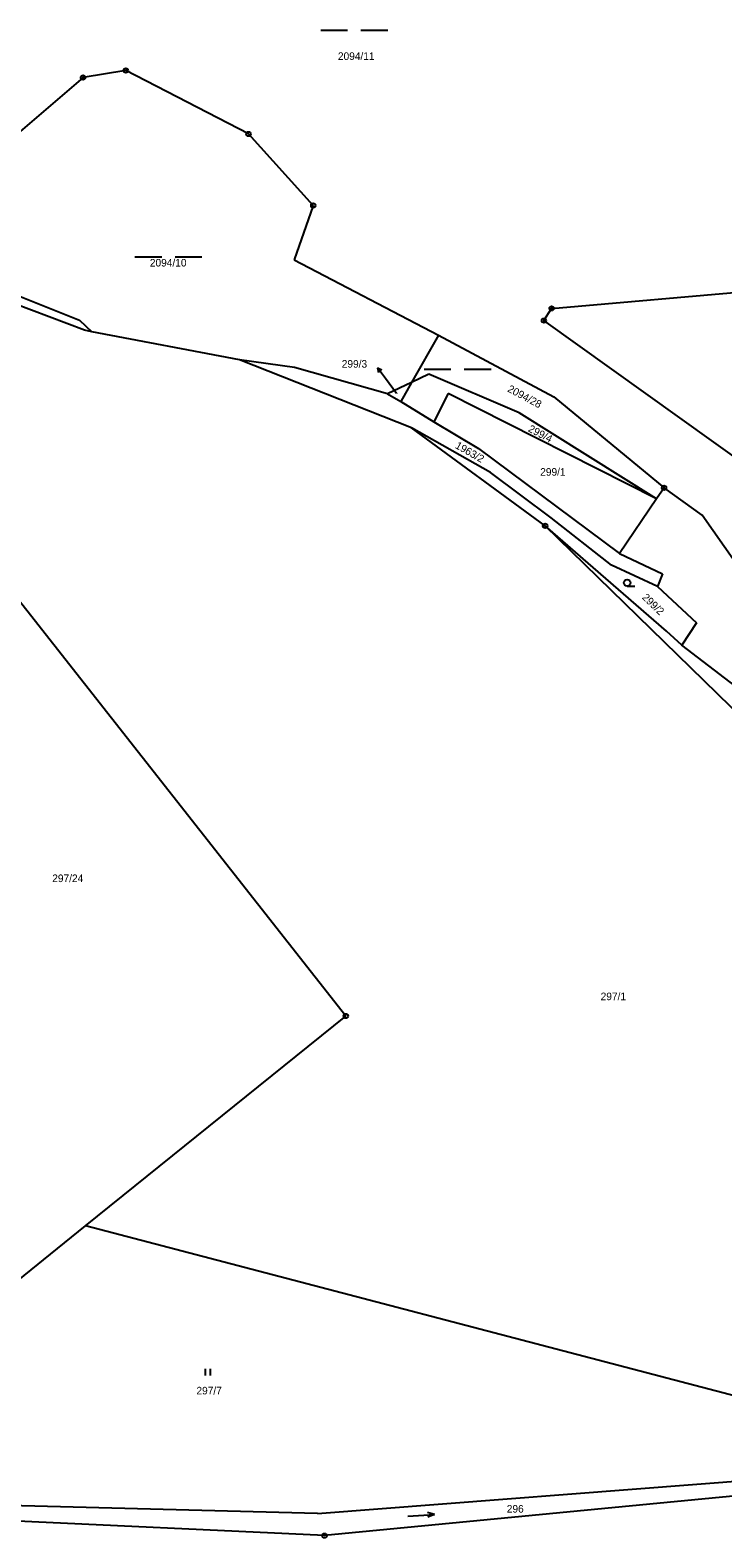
# Model space of a CAD drawing. Extents: x -795483 to -789093, y -1112258 to -1108741.
# Drawn here: x -790012.1 to -789856.9, y -1112206.8 to -1111868.7 of the extents above; entities that cross this region are included whole.
import ezdxf

# ---------------------------------------------------------------- set-up
doc = ezdxf.new("R2010")
doc.units = 0
for name, color, linetype in [('Komunikace', 7, 'Continuous'), ('Vrstva 1', 7, 'Continuous'), ('Vrstva 14', 7, 'Continuous'), ('Vrstva 16', 7, 'Continuous'), ('Vrstva 23', 7, 'Continuous'), ('Vrstva 28', 7, 'Continuous'), ('Vrstva 3', 7, 'Continuous')]:
    doc.layers.add(name, color=color, linetype=linetype)

msp = doc.modelspace()

# ---------------------------------------------------------------- linework, layer by layer
at = {"layer": 'Komunikace'}
msp.add_line((-789930.03, -1111950.18), (-789932.51, -1111946.8), dxfattribs=at)
at = {"layer": 'Vrstva 1'}
for p, q in [((-789990.71, -1111877.74), (-790000.3, -1111879.31)), ((-789963.22, -1111891.96), (-789990.71, -1111877.74)), ((-790000.3, -1111879.31), (-790019.16, -1111895.48)), ((-789948.7, -1111908), (-789963.22, -1111891.96)), ((-789948.7, -1111908), (-789952.95, -1111920.19)), ((-789952.95, -1111920.19), (-789920.66, -1111937.12)), ((-790027.39, -1111923.25), (-790001.1, -1111933.71)), ((-790000, -1111936), (-790021.69, -1111927.81)), ((-789895.26, -1111931.09), (-789845.45, -1111926.78)), ((-789897, -1111933.82), (-789895.26, -1111931.09)), ((-790001.1, -1111933.71), (-789998.34, -1111936.32)), ((-789851.32, -1111966.55), (-789897, -1111933.82)), ((-789998.34, -1111936.32), (-790000, -1111936)), ((-789965.22, -1111942.62), (-789998.34, -1111936.32)), ((-789920.66, -1111937.12), (-789926.66, -1111947.68)), ((-789920.66, -1111937.12), (-789894.74, -1111950.91)), ((-789926.66, -1111957.86), (-789965.22, -1111942.62)), ((-789952.88, -1111944.36), (-789965.22, -1111942.62)), ((-789932.02, -1111950.21), (-789952.88, -1111944.36)), ((-789926.66, -1111947.68), (-789932.02, -1111950.21)), ((-789926.66, -1111947.68), (-789929.1, -1111951.98)), ((-789922.76, -1111945.84), (-789926.66, -1111947.68)), ((-789902.53, -1111954.5), (-789922.76, -1111945.84)), ((-789932.02, -1111950.21), (-789929.1, -1111951.98)), ((-789929.1, -1111951.98), (-789921.64, -1111956.5)), ((-789918.44, -1111950.16), (-789921.64, -1111956.5)), ((-789871.75, -1111973.81), (-789918.44, -1111950.16)), ((-789894.74, -1111950.91), (-789870.06, -1111971.33)), ((-789871.75, -1111973.81), (-789902.53, -1111954.5)), ((-789896.72, -1111979.86), (-789926.66, -1111957.86)), ((-789908.99, -1111967.86), (-789926.66, -1111957.86)), ((-789921.64, -1111956.5), (-789911.67, -1111962.54)), ((-789911.67, -1111962.54), (-789880.04, -1111986.03)), ((-789941.39, -1112089.8), (-790038.93, -1111965.75)), ((-789895.4, -1111978.07), (-789908.99, -1111967.86)), ((-789870.06, -1111971.33), (-789871.75, -1111973.81)), ((-789861.55, -1111977.47), (-789870.06, -1111971.33)), ((-789871.75, -1111973.81), (-789880.04, -1111986.03)), ((-789881.86, -1111988.7), (-789895.4, -1111978.07)), ((-789847.08, -1111998.13), (-789861.55, -1111977.47)), ((-789836.47, -1112038.69), (-789896.72, -1111979.86)), ((-789869.53, -1112003.45), (-789896.72, -1111979.86)), ((-789871.57, -1111993.46), (-789881.86, -1111988.7)), ((-789880.04, -1111986.03), (-789870.4, -1111990.63)), ((-789870.4, -1111990.63), (-789871.57, -1111993.46)), ((-789871.57, -1111993.46), (-789862.77, -1112001.61)), ((-789862.77, -1112001.61), (-789866.08, -1112006.64)), ((-789866.08, -1112006.64), (-789869.53, -1112003.45)), ((-789841.29, -1112025.59), (-789866.08, -1112006.64)), ((-789999.75, -1112136.87), (-789941.39, -1112089.8)), ((-790034.01, -1112164.5), (-789999.75, -1112136.87)), ((-789800.09, -1112189.23), (-789999.75, -1112136.87)), ((-789947.75, -1112201.36), (-789807.4, -1112190.49)), ((-789947.75, -1112201.36), (-790101.79, -1112197.43))]:
    msp.add_line(p, q, dxfattribs=at)
at = {"layer": 'Vrstva 16'}
for p, q in [((-789932.51, -1111946.8), (-789934.29, -1111944.38)), ((-789934.29, -1111944.38), (-789934.1, -1111945.48)), ((-789934.29, -1111944.38), (-789933.29, -1111944.89))]:
    msp.add_line(p, q, dxfattribs=at)
at = {"layer": 'Vrstva 23'}
for p, q in [((-789947, -1111868.68), (-789941, -1111868.68)), ((-789938, -1111868.68), (-789932, -1111868.68)), ((-789988.67, -1111919.49), (-789982.67, -1111919.49)), ((-789979.67, -1111919.49), (-789973.67, -1111919.49)), ((-789923.84, -1111944.75), (-789917.84, -1111944.75)), ((-789914.84, -1111944.75), (-789908.84, -1111944.75)), ((-789878.35, -1111993.39), (-789876.6, -1111993.39)), ((-789972.83, -1112170.39), (-789972.83, -1112168.89)), ((-789971.83, -1112168.89), (-789971.83, -1112170.39)), ((-789927.53, -1112201.96), (-789921.55, -1112201.56)), ((-789921.55, -1112201.56), (-789923.08, -1112201.16)), ((-789921.55, -1112201.56), (-789923.01, -1112202.16))]:
    msp.add_line(p, q, dxfattribs=at)
msp.add_circle((-789878.35, -1111992.64), 0.75, dxfattribs=at)
at = {"layer": 'Vrstva 28'}
for centre, radius in [((-789990.71, -1111877.74), 0.5), ((-789990.71, -1111877.74), 0.01), ((-790000.3, -1111879.31), 0.5), ((-790000.3, -1111879.31), 0.01), ((-789963.22, -1111891.96), 0.5), ((-789963.22, -1111891.96), 0.01), ((-789948.7, -1111908), 0.5), ((-789948.7, -1111908), 0.01), ((-789895.26, -1111931.09), 0.5), ((-789895.26, -1111931.09), 0.01), ((-789897, -1111933.82), 0.5), ((-789897, -1111933.82), 0.01), ((-789870.06, -1111971.33), 0.5), ((-789870.06, -1111971.33), 0.01), ((-789896.72, -1111979.86), 0.5), ((-789896.72, -1111979.86), 0.01), ((-789941.39, -1112089.8), 0.5), ((-789941.39, -1112089.8), 0.01), ((-789946.16, -1112206.33), 0.5), ((-789946.16, -1112206.33), 0.01)]:
    msp.add_circle(centre, radius, dxfattribs=at)
at = {"layer": 'Vrstva 3'}
for p, q in [((-789806.91, -1112192.89), (-789946.16, -1112206.33)), ((-789946.16, -1112206.33), (-790108.63, -1112198.66))]:
    msp.add_line(p, q, dxfattribs=at)

# ---------------------------------------------------------------- texts
at = {"layer": 'Vrstva 14'}
for s, height, p in [('2094/11', 1.7, (-789943.17, -1111875.36)), ('2094/10', 1.7, (-789985.32, -1111921.69)), ('299/3', 0.1, (-789930.03, -1111950.18)), ('299/1', 1.7, (-789897.83, -1111968.61)), ('297/24', 1.7, (-790007.2, -1112059.75)), ('297/1', 1.7, (-789884.28, -1112086.24)), ('297/7', 1.7, (-789974.88, -1112174.66)), ('296', 1.7, (-789905.32, -1112201.17))]:
    msp.add_text(s, height=height, dxfattribs=at).set_placement(p)
for s, rotation, p in [('2094/28', 331.7984, (-789905.32, -1111949.65)), ('299/4', 332.1403, (-789900.69, -1111958.6)), ('1963/2', 330.2551, (-789917.04, -1111962.32)), ('299/2', 316.0014, (-789875.13, -1111996.06))]:
    msp.add_text(s, height=1.7, rotation=rotation, dxfattribs=at).set_placement(p)
at = {"layer": 'Vrstva 16'}
msp.add_text('299/3', height=1.7, dxfattribs=at).set_placement((-789942.31, -1111944.38))

doc.saveas('drawing.dxf')
